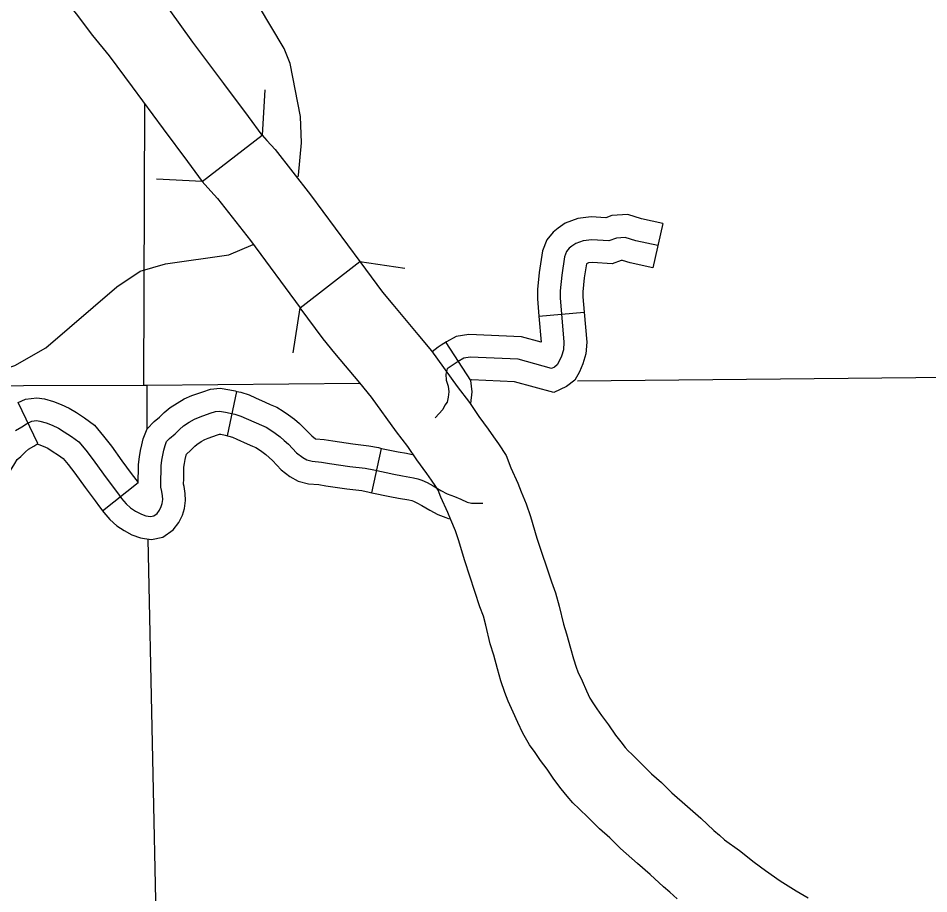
# Model space of a CAD drawing. Extents: x 1377389 to 1380723, y 1168351 to 1170484.
# Drawn here: x 1378663.5 to 1378723.7, y 1169393 to 1169450.8 of the extents above; entities that cross this region are included whole.
import ezdxf

# ---------------------------------------------------------------- set-up
doc = ezdxf.new("R2010")
doc.units = 0
doc.layers.add('B_Fill', color=7, linetype='Continuous')

msp = doc.modelspace()

# ---------------------------------------------------------------- linework, layer by layer
at = {"layer": 'B_Fill'}
for p, q in [((1378675.675, 1169440.053), (1378679.627, 1169443.129)), ((1378706.095, 1169437.287), (1378705.451, 1169434.357)), ((1378682.138, 1169431.702), (1378686.085, 1169434.774)), ((1378697.915, 1169431.166), (1378700.905, 1169431.418)), ((1378691.757, 1169429.423), (1378693.393, 1169426.908)), ((1378677.338, 1169423.26), (1378677.964, 1169426.194)), ((1378664.807, 1169422.746), (1378663.516, 1169425.454)), ((1378686.873, 1169419.5), (1378687.519, 1169422.429)), ((1378669.075, 1169418.29), (1378671.438, 1169420.175))]:
    msp.add_line(p, q, dxfattribs=at)
for points in [[(1378679.627, 1169443.129), (1378678.72, 1169444.36), (1378677.1, 1169446.521), (1378675.06, 1169449.266), (1378673.478, 1169451.436), (1378672.353, 1169452.8), (1378671.298, 1169454.186), (1378670.001, 1169455.85), (1378668.855, 1169457.411), (1378668.489, 1169457.976), (1378664.409, 1169464.936), (1378662.277, 1169468.459), (1378661.829, 1169469.184), (1378661.149, 1169470.264), (1378660.133, 1169471.432), (1378659.406, 1169472.305), (1378658.721, 1169472.991), (1378658.061, 1169473.651), (1378657.427, 1169474.211), (1378656.603, 1169474.932), (1378645.86, 1169484.071), (1378641.498, 1169487.967), (1378635.935, 1169492.759), (1378625.619, 1169501.607)], [(1378622.364, 1169497.811), (1378632.675, 1169488.967), (1378638.201, 1169484.208), (1378642.575, 1169480.302), (1378653.336, 1169471.147), (1378654.125, 1169470.456), (1378654.634, 1169470.007), (1378655.184, 1169469.456), (1378655.708, 1169468.931), (1378656.325, 1169468.19), (1378657.123, 1169467.273), (1378657.586, 1169466.537), (1378658.012, 1169465.85), (1378660.113, 1169462.378), (1378664.233, 1169455.348), (1378664.74, 1169454.568), (1378666.013, 1169452.833), (1378667.337, 1169451.134), (1378668.433, 1169449.695), (1378669.526, 1169448.369), (1378671.034, 1169446.301), (1378673.093, 1169443.531), (1378674.699, 1169441.388), (1378675.675, 1169440.053)], [(1378682.003, 1169440.358), (1378682.032, 1169440.479), (1378682.242, 1169442.606), (1378682.162, 1169444.346), (1378681.483, 1169447.854), (1378681.081, 1169448.845), (1378679.38, 1169451.688), (1378678.991, 1169453.001), (1378678.821, 1169460.384), (1378679.014, 1169462.411), (1378679.244, 1169463.678), (1378679.922, 1169465.435), (1378680.84, 1169467.179), (1378681.898, 1169468.886), (1378684.66, 1169472.855), (1378685.846, 1169474.204), (1378689.23, 1169477.127), (1378691.279, 1169479.138)], [(1378679.808, 1169446.124), (1378679.627, 1169443.129)], [(1378671.81, 1169426.596), (1378671.872, 1169445.174)], [(1378679.627, 1169443.129), (1378679.941, 1169442.769), (1378680.494, 1169442.179), (1378682.835, 1169439.172), (1378686.085, 1169434.774)], [(1378675.675, 1169440.053), (1378672.653, 1169440.213)], [(1378675.675, 1169440.053), (1378676.234, 1169439.414), (1378676.689, 1169438.928), (1378678.851, 1169436.15), (1378682.138, 1169431.702)], [(1378706.095, 1169437.287), (1378704.696, 1169437.595), (1378703.784, 1169437.869), (1378702.737, 1169437.803), (1378702.331, 1169437.658), (1378701.364, 1169437.719), (1378700.493, 1169437.61), (1378699.645, 1169437.306), (1378699.193, 1169436.983), (1378698.865, 1169436.721), (1378698.439, 1169436.209), (1378698.144, 1169435.47), (1378697.936, 1169434.056), (1378697.818, 1169432.918), (1378697.818, 1169432.316), (1378697.915, 1169431.166)], [(1378705.773, 1169435.822), (1378704.319, 1169436.142), (1378703.609, 1169436.355), (1378703.042, 1169436.319), (1378702.545, 1169436.142), (1378701.411, 1169436.213), (1378700.843, 1169436.142), (1378700.347, 1169435.964), (1378700.098, 1169435.787), (1378699.921, 1169435.645), (1378699.744, 1169435.432), (1378699.602, 1169435.077), (1378699.425, 1169433.87), (1378699.318, 1169432.841), (1378699.318, 1169432.379), (1378699.567, 1169429.433), (1378699.531, 1169428.936), (1378699.405, 1169428.521), (1378699.242, 1169428.148), (1378699.126, 1169427.938), (1378698.94, 1169427.799), (1378698.753, 1169427.705), (1378696.54, 1169428.312), (1378693.371, 1169428.451), (1378692.952, 1169428.381), (1378692.579, 1169428.172), (1378692.113, 1169427.868), (1378691.857, 1169427.682), (1378691.764, 1169427.332), (1378691.787, 1169426.936), (1378691.927, 1169426.539), (1378691.974, 1169426.166), (1378691.929, 1169425.816), (1378691.859, 1169425.49), (1378691.694, 1169425.28), (1378691.577, 1169425), (1378691.065, 1169424.441)], [(1378654.575, 1169418.377), (1378654.491, 1169420.008), (1378654.575, 1169422.413), (1378654.788, 1169423.559), (1378655.226, 1169424.47), (1378656.006, 1169425.25), (1378659.447, 1169426.592), (1378663.287, 1169427.904), (1378665.335, 1169429.074), (1378670.031, 1169433.108), (1378671.564, 1169434.126), (1378673.248, 1169434.626), (1378677.424, 1169435.205), (1378679.033, 1169435.904)], [(1378686.085, 1169434.774), (1378689.051, 1169434.326)], [(1378686.085, 1169434.774), (1378687.576, 1169432.756), (1378688.27, 1169431.935), (1378689.922, 1169429.944), (1378690.815, 1169428.872), (1378692.525, 1169426.51), (1378693.328, 1169425.463), (1378693.948, 1169424.531), (1378694.563, 1169423.689), (1378694.918, 1169423.192), (1378695.243, 1169422.722), (1378695.755, 1169421.954), (1378696.056, 1169421.136), (1378696.523, 1169420.134), (1378696.741, 1169419.551), (1378697.072, 1169418.767), (1378697.361, 1169417.919), (1378697.785, 1169416.503), (1378698.744, 1169413.607), (1378699.008, 1169412.89), (1378699.261, 1169412.002), (1378699.539, 1169410.806), (1378699.73, 1169410.167), (1378700, 1169409.23), (1378700.2, 1169408.514), (1378700.374, 1169407.977), (1378700.497, 1169407.657), (1378700.767, 1169407.067), (1378701.061, 1169406.41), (1378701.288, 1169405.928), (1378701.512, 1169405.539), (1378701.744, 1169405.21), (1378702.052, 1169404.774), (1378702.518, 1169404.163), (1378702.985, 1169403.481), (1378703.318, 1169403.031), (1378703.62, 1169402.668), (1378703.806, 1169402.447), (1378704.048, 1169402.217), (1378704.687, 1169401.596), (1378705.353, 1169400.93), (1378706.008, 1169400.343), (1378706.706, 1169399.663), (1378707.727, 1169398.757), (1378708.605, 1169397.986), (1378709.476, 1169397.185), (1378709.839, 1169396.871), (1378710.182, 1169396.57), (1378711.164, 1169395.854), (1378712.14, 1169395.087), (1378712.896, 1169394.544), (1378713.853, 1169393.867), (1378714.905, 1169393.203), (1378715.696, 1169392.738)], [(1378705.451, 1169434.357), (1378703.941, 1169434.689), (1378703.435, 1169434.841), (1378703.347, 1169434.835), (1378702.76, 1169434.625), (1378701.457, 1169434.707), (1378701.193, 1169434.674), (1378701.051, 1169434.623), (1378700.913, 1169433.684), (1378700.818, 1169432.763), (1378700.818, 1169432.442), (1378700.905, 1169431.418)], [(1378681.69, 1169428.736), (1378682.138, 1169431.702)], [(1378707.056, 1169392.662), (1378706.557, 1169393.099), (1378706.147, 1169393.453), (1378705.262, 1169394.268), (1378704.42, 1169395.008), (1378703.3, 1169396), (1378702.593, 1169396.69), (1378701.914, 1169397.298), (1378701.176, 1169398.037), (1378700.586, 1169398.61), (1378700.161, 1169399.013), (1378699.786, 1169399.459), (1378699.385, 1169399.94), (1378698.911, 1169400.58), (1378698.465, 1169401.232), (1378698.018, 1169401.817), (1378697.659, 1169402.328), (1378697.295, 1169402.843), (1378696.851, 1169403.614), (1378696.516, 1169404.326), (1378696.213, 1169405.004), (1378695.887, 1169405.715), (1378695.659, 1169406.308), (1378695.411, 1169407.071), (1378695.19, 1169407.866), (1378694.933, 1169408.757), (1378694.703, 1169409.523), (1378694.419, 1169410.751), (1378694.251, 1169411.338), (1378694.023, 1169411.957), (1378693.016, 1169414.999), (1378692.598, 1169416.394), (1378692.396, 1169416.987), (1378692.094, 1169417.703), (1378691.909, 1169418.197), (1378691.436, 1169419.212), (1378691.266, 1169419.673), (1378691.106, 1169419.913), (1378690.826, 1169420.317), (1378690.509, 1169420.762), (1378689.847, 1169421.669), (1378689.258, 1169422.553), (1378688.515, 1169423.523), (1378686.865, 1169425.803), (1378686.077, 1169426.748), (1378684.437, 1169428.725), (1378683.652, 1169429.653), (1378682.138, 1169431.702)], [(1378697.915, 1169431.166), (1378698.06, 1169429.45), (1378696.774, 1169429.803), (1378693.28, 1169429.957), (1378692.446, 1169429.818), (1378691.802, 1169429.455), (1378691.464, 1169429.235)], [(1378700.905, 1169431.418), (1378701.071, 1169429.443), (1378701.015, 1169428.662), (1378700.815, 1169428.002), (1378700.588, 1169427.482), (1378700.282, 1169426.931), (1378699.732, 1169426.518), (1378698.911, 1169426.107), (1378696.306, 1169426.82), (1378693.463, 1169426.946), (1378693.458, 1169426.945), (1378693.393, 1169426.908)], [(1378691.464, 1169429.235), (1378691.262, 1169429.104), (1378690.859, 1169428.811)], [(1378700.464, 1169426.884), (1378776.442, 1169427.647)], [(1378672.007, 1169426.598), (1378686.085, 1169426.739)], [(1378693.393, 1169426.908), (1378693.486, 1169426.164), (1378693.386, 1169425.387)], [(1378567.359, 1169426.501), (1378616.219, 1169426.458), (1378671.81, 1169426.596)], [(1378671.438, 1169420.175), (1378671.449, 1169420.503), (1378671.459, 1169420.867), (1378671.471, 1169421.371), (1378671.525, 1169421.874), (1378671.602, 1169422.285), (1378671.683, 1169422.653), (1378671.782, 1169423.064), (1378672.034, 1169423.721), (1378672.505, 1169424.192), (1378672.856, 1169424.483), (1378673.15, 1169424.787), (1378673.565, 1169425.126), (1378674.025, 1169425.42), (1378674.477, 1169425.694), (1378674.991, 1169425.909), (1378675.714, 1169426.165), (1378676.219, 1169426.333), (1378676.86, 1169426.404), (1378677.495, 1169426.301), (1378677.841, 1169426.221), (1378677.964, 1169426.194)], [(1378671.81, 1169426.596), (1378672.007, 1169426.598)], [(1378672.007, 1169426.598), (1378672.004, 1169423.673)], [(1378677.964, 1169426.194), (1378678.216, 1169426.14), (1378678.773, 1169425.96), (1378679.2, 1169425.759), (1378679.839, 1169425.48), (1378680.169, 1169425.335), (1378680.591, 1169425.158), (1378681.027, 1169424.894), (1378681.383, 1169424.643), (1378681.765, 1169424.347), (1378682.091, 1169424.07), (1378682.414, 1169423.771), (1378682.911, 1169423.253), (1378683.153, 1169423.065), (1378683.182, 1169423.057), (1378683.737, 1169423.016), (1378684.311, 1169422.916), (1378685.62, 1169422.72), (1378686.673, 1169422.603), (1378687.315, 1169422.474), (1378687.519, 1169422.429)], [(1378663.516, 1169425.454), (1378664.002, 1169425.685), (1378664.741, 1169425.773), (1378665.255, 1169425.694), (1378665.842, 1169425.529), (1378666.345, 1169425.332), (1378666.874, 1169425.089), (1378667.358, 1169424.794), (1378667.898, 1169424.447), (1378668.557, 1169423.952), (1378669.155, 1169423.243), (1378669.67, 1169422.562), (1378670.358, 1169421.599), (1378670.976, 1169420.769), (1378671.438, 1169420.175)], [(1378663.329, 1169423.608), (1378663.756, 1169423.848), (1378664.064, 1169424.054), (1378664.424, 1169424.225), (1378664.714, 1169424.259), (1378664.937, 1169424.225), (1378665.365, 1169424.105), (1378665.758, 1169423.951), (1378666.169, 1169423.762), (1378666.562, 1169423.523), (1378667.041, 1169423.215), (1378667.52, 1169422.855), (1378667.982, 1169422.307), (1378668.461, 1169421.673), (1378669.146, 1169420.715), (1378669.782, 1169419.86), (1378670.078, 1169419.48), (1378670.342, 1169419.12), (1378670.638, 1169418.772), (1378670.944, 1169418.497), (1378671.271, 1169418.285), (1378671.652, 1169418.085), (1378671.958, 1169417.968), (1378672.264, 1169417.926), (1378672.465, 1169417.968), (1378672.686, 1169418.127), (1378672.845, 1169418.338), (1378672.971, 1169418.581), (1378673.035, 1169418.782), (1378673.067, 1169419.046), (1378673.056, 1169419.3), (1378673.014, 1169419.575), (1378672.928, 1169419.867), (1378672.948, 1169420.456), (1378672.959, 1169420.829), (1378672.969, 1169421.273), (1378673.01, 1169421.655), (1378673.072, 1169421.986), (1378673.145, 1169422.317), (1378673.217, 1169422.617), (1378673.32, 1169422.886), (1378673.517, 1169423.082), (1378673.878, 1169423.382), (1378674.167, 1169423.682), (1378674.446, 1169423.909), (1378674.818, 1169424.147), (1378675.159, 1169424.353), (1378675.531, 1169424.508), (1378676.202, 1169424.746), (1378676.543, 1169424.86), (1378676.822, 1169424.891), (1378677.204, 1169424.829), (1378677.514, 1169424.757), (1378677.827, 1169424.69), (1378678.22, 1169424.562), (1378678.581, 1169424.392), (1378679.239, 1169424.105), (1378679.578, 1169423.957), (1378679.907, 1169423.819), (1378680.205, 1169423.638), (1378680.491, 1169423.436), (1378680.82, 1169423.181), (1378681.096, 1169422.947), (1378681.362, 1169422.701), (1378681.904, 1169422.136), (1378682.311, 1169421.82), (1378682.581, 1169421.661), (1378682.943, 1169421.571), (1378683.552, 1169421.526), (1378684.071, 1169421.435), (1378685.426, 1169421.232), (1378686.442, 1169421.119), (1378687.006, 1169421.006), (1378688.338, 1169420.712), (1378688.903, 1169420.622), (1378689.625, 1169420.486), (1378689.919, 1169420.419), (1378690.19, 1169420.328), (1378690.528, 1169420.17), (1378690.935, 1169419.944), (1378691.431, 1169419.65), (1378691.86, 1169419.425), (1378692.334, 1169419.244), (1378692.763, 1169419.063), (1378693.17, 1169418.882), (1378693.463, 1169418.814), (1378693.779, 1169418.814), (1378694.208, 1169418.814)], [(1378671.857, 1169416.468), (1378672.318, 1169416.404), (1378673.081, 1169416.565), (1378673.748, 1169417.042), (1378674.118, 1169417.536), (1378674.362, 1169418.005), (1378674.507, 1169418.464), (1378674.57, 1169418.988), (1378674.551, 1169419.446), (1378674.481, 1169419.902), (1378674.435, 1169420.057), (1378674.448, 1169420.409), (1378674.458, 1169420.79), (1378674.467, 1169421.175), (1378674.495, 1169421.437), (1378674.543, 1169421.688), (1378674.607, 1169421.981), (1378674.624, 1169422.051), (1378674.9, 1169422.28), (1378675.185, 1169422.576), (1378675.327, 1169422.692), (1378675.611, 1169422.873), (1378675.84, 1169423.012), (1378676.07, 1169423.108), (1378676.69, 1169423.328), (1378676.821, 1169423.371), (1378676.913, 1169423.357), (1378677.186, 1169423.293), (1378677.338, 1169423.26)], [(1378677.338, 1169423.26), (1378677.438, 1169423.239), (1378677.666, 1169423.165), (1378677.961, 1169423.026), (1378678.638, 1169422.731), (1378678.987, 1169422.578), (1378679.224, 1169422.479), (1378679.382, 1169422.382), (1378679.6, 1169422.229), (1378679.876, 1169422.015), (1378680.101, 1169421.825), (1378680.31, 1169421.631), (1378680.897, 1169421.019), (1378681.468, 1169420.575), (1378682.01, 1169420.258), (1378682.703, 1169420.085), (1378683.368, 1169420.035), (1378683.831, 1169419.955), (1378685.232, 1169419.744), (1378686.211, 1169419.636), (1378686.698, 1169419.538), (1378686.873, 1169419.5)], [(1378657.674, 1169415.175), (1378657.892, 1169415.157), (1378658.745, 1169415.157), (1378659.632, 1169415.321), (1378660.241, 1169415.713), (1378660.889, 1169416.333), (1378661.175, 1169416.82), (1378661.363, 1169417.157), (1378661.615, 1169417.634), (1378661.803, 1169418.441), (1378661.863, 1169419.144), (1378661.874, 1169419.269), (1378661.937, 1169419.378), (1378662.25, 1169419.849), (1378662.688, 1169420.506), (1378663.011, 1169420.973), (1378663.295, 1169421.435), (1378663.456, 1169421.682), (1378663.696, 1169421.886), (1378663.991, 1169422.198), (1378664.195, 1169422.374), (1378664.541, 1169422.568), (1378664.807, 1169422.746), (1378664.807, 1169422.746)], [(1378664.751, 1169422.719), (1378664.888, 1169422.681), (1378665.171, 1169422.57), (1378665.463, 1169422.436), (1378665.766, 1169422.251), (1378666.184, 1169421.982), (1378666.483, 1169421.758), (1378666.81, 1169421.371), (1378667.252, 1169420.785), (1378667.934, 1169419.831), (1378668.589, 1169418.952), (1378668.881, 1169418.575), (1378669.164, 1169418.19), (1378669.56, 1169417.723), (1378670.031, 1169417.301), (1378670.513, 1169416.99), (1378671.033, 1169416.715), (1378671.584, 1169416.506), (1378671.857, 1169416.468)], [(1378687.519, 1169422.429), (1378688.619, 1169422.187), (1378689.16, 1169422.1), (1378689.655, 1169422.007)], [(1378686.873, 1169419.5), (1378688.058, 1169419.238), (1378688.646, 1169419.144), (1378689.318, 1169419.018), (1378689.512, 1169418.973), (1378689.633, 1169418.933), (1378689.846, 1169418.833), (1378690.188, 1169418.643), (1378690.7, 1169418.341), (1378691.241, 1169418.055), (1378691.776, 1169417.851), (1378691.986, 1169417.763)], [(1378672.076, 1169416.418), (1378672.648, 1169389.468)]]:
    msp.add_lwpolyline(points, dxfattribs=at)

doc.saveas('drawing.dxf')
